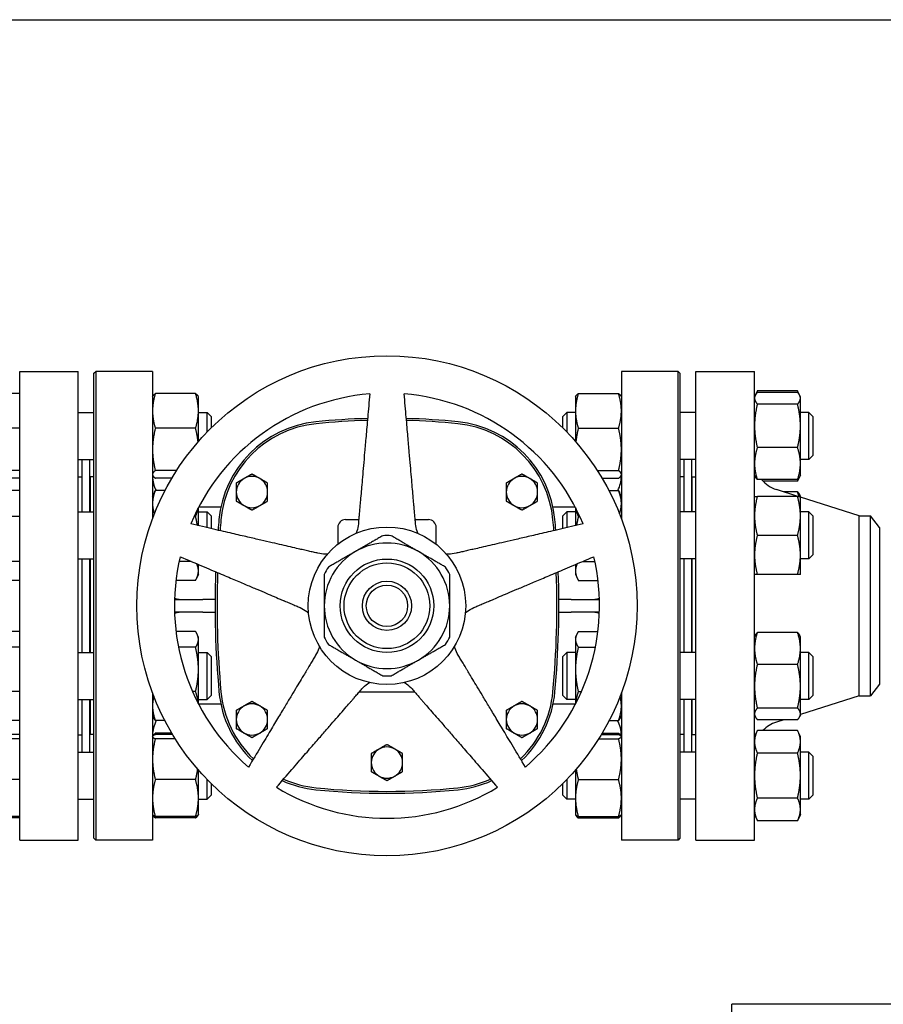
# Model space of a CAD drawing. Header units: inches. Extents: x 24 to 1128, y -69 to 748.
# Tile 463 of 656: x 569 to 582, y 360 to 376. Entities that reach past the tile are written whole.
import ezdxf

# ---------------------------------------------------------------- set-up
doc = ezdxf.new("R2010")
doc.units = ezdxf.units.IN
doc.header["$LTSCALE"] = 32
doc.header["$MEASUREMENT"] = 0
doc.layers.add('Visible (ANSI)', color=7, linetype='Continuous', lineweight=30)

msp = doc.modelspace()

# ---------------------------------------------------------------- linework, layer by layer
at = {"layer": 'Visible (ANSI)'}
for p, q in [((557.53063, 375.85867), (601.06363, 375.85867)), ((568.65563, 362.73367), (568.65563, 370.23367)), ((568.65563, 370.23367), (569.59313, 370.23367)), ((569.59313, 362.73367), (569.59313, 370.23367)), ((569.84313, 370.20242), (569.87438, 370.23367)), ((569.84313, 362.76492), (569.84313, 370.20242)), ((569.87438, 370.23367), (569.87438, 362.73367)), ((570.78063, 370.23367), (569.87438, 370.23367)), ((570.78063, 370.23367), (570.78063, 367.87561)), ((578.28063, 370.23367), (578.28063, 367.87561)), ((579.18688, 370.23367), (578.28063, 370.23367)), ((579.18688, 362.73367), (579.18688, 370.23367)), ((579.21813, 370.20242), (579.18688, 370.23367)), ((579.21813, 370.20242), (579.21813, 362.76492)), ((579.47063, 362.73367), (579.47063, 370.23367)), ((579.47063, 370.23367), (580.41063, 370.23367)), ((580.41063, 362.73367), (580.41063, 370.23367)), ((568.65563, 369.87732), (568.09222, 369.87732)), ((570.78063, 369.82488), (570.78498, 369.83419)), ((571.46955, 369.87732), (570.82572, 369.87732)), ((571.51463, 369.82488), (571.51029, 369.83419)), ((571.51463, 369.60022), (571.51463, 369.82488)), ((577.54663, 369.82488), (577.55098, 369.83419)), ((577.54663, 369.82488), (577.54663, 369.60022)), ((577.59172, 369.87732), (578.23555, 369.87732)), ((578.28063, 369.82488), (578.27629, 369.83419)), ((580.41063, 369.82488), (580.42091, 369.84692)), ((580.42091, 369.84692), (580.45572, 369.92156)), ((581.09955, 369.92156), (580.45572, 369.92156)), ((581.09955, 369.89697), (580.45572, 369.89697)), ((581.13435, 369.84692), (581.09955, 369.92156)), ((581.14463, 369.82488), (581.13435, 369.84692)), ((581.14463, 369.80358), (581.14463, 369.82488)), ((581.09955, 369.71019), (580.45572, 369.71019)), ((581.14463, 369.36164), (581.14463, 369.80358)), ((569.59313, 369.57488), (569.84313, 369.57488)), ((571.51463, 369.11117), (571.51463, 369.60022)), ((571.51463, 369.57488), (571.65563, 369.57488)), ((571.65563, 369.26474), (571.65563, 369.57488)), ((571.71813, 369.51238), (571.65563, 369.57488)), ((571.71813, 369.51238), (571.71813, 369.32793)), ((577.34313, 369.51238), (577.40563, 369.57488)), ((577.34313, 369.32793), (577.34313, 369.51238)), ((577.40563, 369.57488), (577.40563, 369.26474)), ((577.54663, 369.57488), (577.40563, 369.57488)), ((577.54663, 369.60022), (577.54663, 369.11117)), ((579.47063, 369.57488), (579.21813, 369.57488)), ((581.28063, 369.57488), (581.14463, 369.57488)), ((581.28063, 368.82488), (581.28063, 369.57488)), ((581.34313, 369.51238), (581.28063, 369.57488)), ((581.34313, 369.51238), (581.34313, 368.88738)), ((581.14463, 368.75793), (581.14463, 369.36164)), ((568.65563, 369.32312), (568.09222, 369.32312)), ((571.46955, 369.32312), (570.82572, 369.32312)), ((577.59172, 369.32312), (578.23555, 369.32312)), ((581.09955, 369.01309), (580.45572, 369.01309)), ((581.34313, 368.88738), (581.28063, 368.82488)), ((569.59313, 368.82488), (569.84313, 368.82488)), ((569.65563, 367.98376), (569.65563, 368.82488)), ((569.77563, 367.98376), (569.77563, 368.82488)), ((579.47063, 368.82488), (579.21813, 368.82488)), ((579.28563, 367.98376), (579.28563, 368.82488)), ((579.40563, 367.98376), (579.40563, 368.82488)), ((581.28063, 368.82488), (581.14463, 368.82488)), ((581.14463, 368.57488), (581.14463, 368.75793)), ((568.65563, 368.64568), (568.09222, 368.64568)), ((570.78063, 368.57488), (570.78498, 368.56556)), ((571.16526, 368.64568), (570.82572, 368.64568)), ((577.896, 368.64568), (578.23555, 368.64568)), ((578.28063, 368.57488), (578.27629, 368.56556)), ((580.41063, 368.57488), (580.42091, 368.55283)), ((581.13435, 368.55283), (581.09955, 368.47819)), ((581.14463, 368.57488), (581.13435, 368.55283)), ((568.65563, 368.52243), (568.09222, 368.52243)), ((569.59313, 368.54617), (569.65563, 368.54617)), ((569.77563, 368.42367), (569.78063, 368.42367)), ((569.78063, 368.54367), (569.78063, 367.98376)), ((569.84313, 368.54367), (569.78063, 368.54367)), ((571.0892, 368.52243), (570.82572, 368.52243)), ((577.97206, 368.52243), (578.23555, 368.52243)), ((579.28063, 368.54367), (579.21813, 368.54367)), ((579.28063, 368.54367), (579.28063, 367.98376)), ((579.28063, 368.42367), (579.28563, 368.42367)), ((579.40563, 368.42367), (579.41063, 368.42367)), ((579.41063, 367.98376), (579.41063, 368.54367)), ((579.41063, 368.54367), (579.47063, 368.54367)), ((581.09955, 368.50278), (580.45572, 368.50278)), ((581.09955, 368.47819), (580.54551, 368.47819)), ((568.65563, 368.32751), (568.09222, 368.32751)), ((570.78063, 368.23376), (570.81033, 368.29744)), ((570.98095, 368.32751), (570.82572, 368.32751)), ((578.08031, 368.32751), (578.23555, 368.32751)), ((578.28063, 368.23376), (578.25094, 368.29744)), ((581.10494, 368.23376), (580.75966, 368.34312)), ((581.09955, 368.30586), (580.87732, 368.30586)), ((581.14463, 368.23376), (581.13435, 368.25581)), ((581.09955, 368.23376), (580.45572, 368.23376)), ((581.14463, 367.92126), (581.14463, 368.23376)), ((582.08397, 367.92367), (581.14463, 368.22119)), ((569.59313, 367.98376), (569.84313, 367.98376)), ((571.51463, 367.76485), (571.51463, 368.0533)), ((571.51463, 367.98376), (571.65563, 367.98376)), ((571.87354, 368.05847), (571.51733, 368.05847)), ((571.65563, 367.7323), (571.65563, 367.98376)), ((571.71813, 367.92126), (571.65563, 367.98376)), ((571.71813, 367.92126), (571.71813, 367.71787)), ((577.54394, 368.05847), (577.18773, 368.05847)), ((577.34313, 367.92126), (577.40563, 367.98376)), ((577.34313, 367.71787), (577.34313, 367.92126)), ((577.40563, 367.98376), (577.40563, 367.7323)), ((577.54663, 367.98376), (577.40563, 367.98376)), ((577.54663, 368.0533), (577.54663, 367.76485)), ((579.47063, 367.98376), (579.21813, 367.98376)), ((581.28063, 367.98376), (581.14463, 367.98376)), ((581.14463, 367.29626), (581.14463, 367.92126)), ((581.28063, 367.23376), (581.28063, 367.98376)), ((581.34313, 367.92126), (581.28063, 367.98376)), ((581.34313, 367.92126), (581.34313, 367.29626)), ((582.08397, 365.04367), (582.08397, 367.92367)), ((582.08397, 367.92367), (582.26676, 367.92367)), ((582.26676, 365.04367), (582.26676, 367.92367)), ((582.41063, 367.73617), (582.26676, 367.92367)), ((568.65563, 367.91185), (568.09222, 367.91185)), ((571.46955, 367.91185), (571.44513, 367.91185)), ((573.86823, 367.86162), (574.07911, 367.86162)), ((574.98215, 367.86162), (575.19303, 367.86162)), ((577.59172, 367.91185), (577.61613, 367.91185)), ((573.74323, 367.73662), (573.74323, 367.46713)), ((575.31803, 367.46713), (575.31803, 367.73662)), ((581.09955, 367.60876), (580.45572, 367.60876)), ((582.41063, 367.73617), (582.41063, 365.23117)), ((581.14463, 366.98376), (581.14463, 367.29626)), ((581.34313, 367.29626), (581.28063, 367.23376)), ((568.65563, 367.1931), (568.09222, 367.1931)), ((569.59313, 367.23376), (569.84313, 367.23376)), ((569.65563, 365.73358), (569.65563, 367.23376)), ((569.77563, 365.73358), (569.77563, 367.23376)), ((569.78063, 367.23376), (569.78063, 365.73358)), ((571.40079, 367.1931), (571.20547, 367.1931)), ((571.51463, 367.04155), (571.51463, 367.14477)), ((577.54663, 367.14477), (577.54663, 367.04155)), ((577.66047, 367.1931), (577.8558, 367.1931)), ((579.47063, 367.23376), (579.21813, 367.23376)), ((579.28063, 367.23376), (579.28063, 365.73358)), ((579.28563, 365.73358), (579.28563, 367.23376)), ((579.40563, 365.73358), (579.40563, 367.23376)), ((579.41063, 365.73358), (579.41063, 367.23376)), ((581.28063, 367.23376), (581.14463, 367.23376)), ((571.51463, 366.98376), (571.48494, 366.92008)), ((571.51463, 366.98376), (571.51463, 367.04155)), ((577.54663, 367.04155), (577.54663, 366.98376)), ((577.54663, 366.98376), (577.57633, 366.92008)), ((581.09955, 366.98376), (580.45572, 366.98376)), ((568.65563, 366.89), (568.09222, 366.89)), ((571.46955, 366.89), (571.155, 366.89)), ((577.59172, 366.89), (577.90627, 366.89)), ((571.1321, 366.58367), (571.58563, 366.58367)), ((571.78097, 366.58367), (571.58563, 366.58367)), ((577.47563, 366.58367), (577.2803, 366.58367)), ((577.47563, 366.58367), (577.92916, 366.58367)), ((571.58563, 366.38367), (571.1321, 366.38367)), ((571.58563, 366.38367), (571.78097, 366.38367)), ((577.2803, 366.38367), (577.47563, 366.38367)), ((577.92916, 366.38367), (577.47563, 366.38367)), ((568.65563, 366.06967), (568.09222, 366.06967)), ((571.46955, 366.06967), (571.15593, 366.06967)), ((577.59172, 366.06967), (577.90533, 366.06967)), ((581.09955, 366.05568), (580.45572, 366.05568)), ((571.51463, 365.98358), (571.4956, 366.0244)), ((571.51463, 365.94526), (571.51463, 365.98358)), ((571.51463, 365.46532), (571.51463, 365.94526)), ((577.54663, 365.98358), (577.56567, 366.0244)), ((577.54663, 365.98358), (577.54663, 365.94526)), ((577.54663, 365.94526), (577.54663, 365.46532)), ((580.41063, 365.98358), (580.42091, 366.00563)), ((581.14463, 365.98358), (581.13435, 366.00563)), ((581.14463, 365.80052), (581.14463, 365.98358)), ((568.65563, 365.82086), (568.09222, 365.82086)), ((569.59313, 365.73358), (569.84313, 365.73358)), ((571.46955, 365.82086), (571.19586, 365.82086)), ((571.51463, 365.73358), (571.65563, 365.73358)), ((571.65563, 364.98358), (571.65563, 365.73358)), ((571.71813, 365.67108), (571.65563, 365.73358)), ((577.34313, 365.67108), (577.40563, 365.73358)), ((577.40563, 365.73358), (577.40563, 364.98358)), ((577.54663, 365.73358), (577.40563, 365.73358)), ((577.59172, 365.82086), (577.8654, 365.82086)), ((579.47063, 365.73358), (579.21813, 365.73358)), ((581.14463, 365.19682), (581.14463, 365.80052)), ((581.28063, 365.73358), (581.14463, 365.73358)), ((581.28063, 364.98358), (581.28063, 365.73358)), ((581.34313, 365.67108), (581.28063, 365.73358)), ((571.71813, 365.67108), (571.71813, 365.04608)), ((577.34313, 365.04608), (577.34313, 365.67108)), ((581.34313, 365.67108), (581.34313, 365.04608)), ((571.51463, 364.91404), (571.51463, 365.46532)), ((577.54663, 365.46532), (577.54663, 364.91404)), ((581.09955, 365.54537), (580.45572, 365.54537)), ((568.65563, 365.10977), (568.09222, 365.10977)), ((570.78063, 365.09173), (570.78063, 362.73367)), ((571.46955, 365.10977), (571.42058, 365.10977)), ((574.08792, 365.10572), (574.97335, 365.10572)), ((577.59172, 365.10977), (577.64068, 365.10977)), ((578.28063, 365.09173), (578.28063, 362.73367)), ((581.14463, 364.75488), (581.14463, 365.19682)), ((582.41063, 365.23117), (582.26676, 365.04367)), ((569.59313, 364.98358), (569.84313, 364.98358)), ((569.65563, 364.14246), (569.65563, 364.98358)), ((569.77563, 364.14246), (569.77563, 364.98358)), ((569.78063, 364.98358), (569.78063, 364.42367)), ((571.51463, 364.98358), (571.65563, 364.98358)), ((571.71813, 365.04608), (571.65563, 364.98358)), ((577.34313, 365.04608), (577.40563, 364.98358)), ((577.54663, 364.98358), (577.40563, 364.98358)), ((579.47063, 364.98358), (579.21813, 364.98358)), ((579.28063, 364.98358), (579.28063, 364.42367)), ((579.28563, 364.14246), (579.28563, 364.98358)), ((579.40563, 364.14246), (579.40563, 364.98358)), ((579.41063, 364.42367), (579.41063, 364.98358)), ((582.08397, 365.04367), (581.14463, 364.74615)), ((581.28063, 364.98358), (581.14463, 364.98358)), ((581.34313, 365.04608), (581.28063, 364.98358)), ((582.08397, 365.04367), (582.26676, 365.04367)), ((571.87354, 364.90887), (571.51733, 364.90887)), ((577.54394, 364.90887), (577.18773, 364.90887)), ((581.09955, 364.84827), (580.45572, 364.84827)), ((568.65563, 364.64749), (568.09222, 364.64749)), ((570.78063, 364.73358), (570.79967, 364.69276)), ((570.97698, 364.64749), (570.82572, 364.64749)), ((578.08429, 364.64749), (578.23555, 364.64749)), ((578.28063, 364.73358), (578.2616, 364.69276)), ((580.41063, 364.73358), (580.42091, 364.71153)), ((581.09955, 364.66148), (580.45572, 364.66148)), ((580.87732, 364.66148), (580.75966, 364.62422)), ((581.14463, 364.73358), (581.13435, 364.71153)), ((581.14463, 364.73358), (581.14463, 364.75488)), ((569.77563, 364.54367), (569.78063, 364.54367)), ((579.28063, 364.54367), (579.28563, 364.54367)), ((579.40563, 364.54367), (579.41063, 364.54367)), ((580.41063, 364.39246), (580.45572, 364.48915)), ((581.09955, 364.48915), (580.45572, 364.48915)), ((581.14463, 364.39246), (581.09955, 364.48915)), ((568.65563, 364.42242), (568.09222, 364.42242)), ((568.65563, 364.35743), (568.09222, 364.35743)), ((569.59313, 364.42117), (569.65563, 364.42117)), ((569.84313, 364.42367), (569.78063, 364.42367)), ((570.78063, 364.39246), (570.78182, 364.39501)), ((570.78182, 364.39501), (570.78498, 364.40178)), ((571.0892, 364.44491), (570.82572, 364.44491)), ((571.10262, 364.42242), (570.82572, 364.42242)), ((571.14255, 364.35743), (570.82572, 364.35743)), ((577.91871, 364.35743), (578.23555, 364.35743)), ((577.95864, 364.42242), (578.23555, 364.42242)), ((577.97206, 364.44491), (578.23555, 364.44491)), ((578.27944, 364.39501), (578.27629, 364.40178)), ((578.28063, 364.39246), (578.27944, 364.39501)), ((579.28063, 364.42367), (579.21813, 364.42367)), ((579.41063, 364.42367), (579.47063, 364.42367)), ((581.14463, 364.30873), (581.14463, 364.39246)), ((581.14463, 363.76746), (581.14463, 364.30873)), ((569.59313, 364.14246), (569.84313, 364.14246)), ((579.47063, 364.14246), (579.21813, 364.14246)), ((581.28063, 364.14246), (581.14463, 364.14246)), ((581.28063, 363.39246), (581.28063, 364.14246)), ((581.34313, 364.07996), (581.28063, 364.14246)), ((581.09955, 364.12831), (580.45572, 364.12831)), ((581.34313, 364.07996), (581.34313, 363.45496)), ((571.51463, 363.40749), (571.51463, 363.85617)), ((577.54663, 363.85617), (577.54663, 363.40749)), ((568.65563, 363.70247), (568.09222, 363.70247)), ((571.46955, 363.70247), (570.82572, 363.70247)), ((571.65563, 363.39246), (571.65563, 363.7026)), ((577.40563, 363.7026), (577.40563, 363.39246)), ((577.59172, 363.70247), (578.23555, 363.70247)), ((581.14463, 363.2262), (581.14463, 363.76746)), ((571.71813, 363.6394), (571.71813, 363.45496)), ((577.34313, 363.45496), (577.34313, 363.6394)), ((569.59313, 363.39246), (569.84313, 363.39246)), ((571.51463, 363.14246), (571.51463, 363.40749)), ((571.51463, 363.39246), (571.65563, 363.39246)), ((571.71813, 363.45496), (571.65563, 363.39246)), ((577.34313, 363.45496), (577.40563, 363.39246)), ((577.54663, 363.39246), (577.40563, 363.39246)), ((577.54663, 363.40749), (577.54663, 363.14246)), ((579.47063, 363.39246), (579.21813, 363.39246)), ((581.09955, 363.40662), (580.45572, 363.40662)), ((581.28063, 363.39246), (581.14463, 363.39246)), ((581.34313, 363.45496), (581.28063, 363.39246)), ((581.14463, 363.14246), (581.14463, 363.2262)), ((568.65563, 363.11251), (568.09222, 363.11251)), ((568.65563, 363.09002), (568.09222, 363.09002)), ((570.78063, 363.14246), (570.78182, 363.13991)), ((570.78182, 363.13991), (570.78498, 363.13315)), ((571.46955, 363.11251), (570.82572, 363.11251)), ((571.46955, 363.09002), (570.82572, 363.09002)), ((571.51344, 363.13991), (571.51029, 363.13315)), ((571.51463, 363.14246), (571.51344, 363.13991)), ((577.54663, 363.14246), (577.54782, 363.13991)), ((577.54782, 363.13991), (577.55098, 363.13315)), ((577.59172, 363.11251), (578.23555, 363.11251)), ((577.59172, 363.09002), (578.23555, 363.09002)), ((578.27944, 363.13991), (578.27629, 363.13315)), ((578.28063, 363.14246), (578.27944, 363.13991)), ((580.41063, 363.14246), (580.45572, 363.04578)), ((581.09955, 363.04578), (580.45572, 363.04578)), ((581.14463, 363.14246), (581.09955, 363.04578)), ((568.65563, 362.73367), (569.59313, 362.73367)), ((569.84313, 362.76492), (569.87438, 362.73367)), ((570.78063, 362.73367), (569.87438, 362.73367)), ((579.18688, 362.73367), (578.28063, 362.73367)), ((579.21813, 362.76492), (579.18688, 362.73367)), ((579.47063, 362.73367), (580.41063, 362.73367)), ((601.06363, 360.10867), (580.04713, 360.10867)), ((580.04713, 359.73367), (580.04713, 360.10867))]:
    msp.add_line(p, q, dxfattribs=at)
for radius in [4, 1.25984, 0.74803, 0.68553, 0.3937, 0.3312]:
    msp.add_circle((574.53063, 366.48367), radius, dxfattribs=at)
for centre, radius, start, end in [((574.53063, 366.48367), 3.4, 94.64927, 157.35073), ((574.53063, 366.48367), 3.4, 22.64927, 85.35073), ((573.56885, 367.70251), 1.73228, 95.817836, 174.744707), ((573.56885, 367.70251), 1.70103, 95.817836, 174.744707), ((574.53063, 358.2632), 11.22047, 91.583081, 95.817836), ((574.53063, 358.2632), 11.18922, 91.601548, 95.817836), ((574.53063, 358.2632), 11.22047, 84.182163, 88.416919), ((574.53063, 358.2632), 11.18922, 84.182163, 88.398452), ((575.49241, 367.70251), 1.70103, 5.255296, 84.182161), ((575.49241, 367.70251), 1.73228, 5.255296, 84.182161), ((571.28063, 368.55847), 0.5, 180, 207.510877), ((572.37118, 368.30257), 0.25, 60, 120), ((576.69008, 368.30257), 0.25, 60, 120), ((577.78063, 368.55847), 0.5, 332.489123, 0), ((572.37118, 368.30257), 0.25, 120, 180), ((572.37118, 368.30257), 0.25, 0, 60), ((576.69008, 368.30257), 0.25, 120, 180), ((576.69008, 368.30257), 0.25, 0, 60), ((580.91063, 368.81978), 0.5, 219.346629, 252.425284), ((572.37118, 368.30257), 0.25, 180, 240), ((572.37118, 368.30257), 0.25, 300, 0), ((576.69008, 368.30257), 0.25, 180, 240), ((576.69008, 368.30257), 0.25, 300, 0), ((572.37118, 368.30257), 0.25, 240, 300), ((576.69008, 368.30257), 0.25, 240, 300), ((586.82, 366.48367), 15.03937, 174.744704, 175.39081), ((586.82, 366.48367), 15.00812, 174.744704, 175.408408), ((573.86823, 367.73662), 0.125, 90, 180), ((575.19303, 367.73662), 0.125, 0, 90), ((562.24126, 366.48367), 15.00812, 4.591592, 5.255296), ((562.24126, 366.48367), 15.03937, 4.60919, 5.255296), ((574.53063, 366.48367), 1.12205, 86.525352, 93.474648), ((574.53063, 366.48367), 1.00394, 60, 120), ((574.53063, 366.48367), 1.00394, 120, 180), ((574.53063, 366.48367), 1.00394, 0, 60), ((574.53063, 366.48367), 3.4, 166.64927, 229.35073), ((574.53063, 366.48367), 3.4, 310.64927, 13.35073), ((586.82, 366.48367), 15.03937, 177.927003, 185.255296), ((586.82, 366.48367), 15.00812, 177.972631, 185.255296), ((574.53063, 366.48367), 1.12205, 146.525352, 153.474648), ((574.53063, 366.48367), 1.12205, 26.525352, 33.474648), ((562.24126, 366.48367), 15.00812, 354.744704, 2.027369), ((562.24126, 366.48367), 15.03937, 354.744704, 2.072997), ((574.53063, 366.48367), 1.00394, 180, 240), ((574.53063, 366.48367), 1.00394, 300, 0), ((574.53063, 366.48367), 1.12205, 206.525352, 213.474648), ((574.53063, 366.48367), 1.12205, 326.525352, 333.474648), ((574.53063, 366.48367), 1.00394, 240, 300), ((574.53063, 366.48367), 1.12205, 266.525352, 273.474648), ((573.56885, 365.26482), 1.73228, 185.255296, 226.557354), ((573.56885, 365.26482), 1.70103, 185.255296, 226.325001), ((575.49241, 365.26482), 1.70103, 313.674999, 354.744707), ((575.49241, 365.26482), 1.73228, 313.442646, 354.744707), ((572.37118, 364.66477), 0.25, 120, 180), ((572.37118, 364.66477), 0.25, 60, 120), ((572.37118, 364.66477), 0.25, 0, 60), ((576.69008, 364.66477), 0.25, 120, 180), ((576.69008, 364.66477), 0.25, 60, 120), ((576.69008, 364.66477), 0.25, 0, 60), ((571.28063, 364.40887), 0.5, 151.493644, 180), ((572.37118, 364.66477), 0.25, 180, 240), ((572.37118, 364.66477), 0.25, 300, 0), ((576.69008, 364.66477), 0.25, 180, 240), ((576.69008, 364.66477), 0.25, 300, 0), ((577.78063, 364.40887), 0.5, 0, 28.506356), ((580.91063, 364.14756), 0.5, 107.574716, 136.906395), ((572.37118, 364.66477), 0.25, 240, 300), ((576.69008, 364.66477), 0.25, 240, 300), ((574.53063, 363.9758), 0.25, 120, 180), ((574.53063, 363.9758), 0.25, 60, 120), ((574.53063, 363.9758), 0.25, 0, 60), ((574.53063, 363.9758), 0.25, 180, 240), ((574.53063, 363.9758), 0.25, 300, 0), ((573.56885, 365.26482), 1.73228, 245.642572, 264.182165), ((573.56885, 365.26482), 1.70103, 245.957475, 264.182165), ((574.53063, 363.9758), 0.25, 240, 300), ((575.49241, 365.26482), 1.70103, 275.817836, 294.042525), ((575.49241, 365.26482), 1.73228, 275.817836, 294.357428), ((574.53063, 366.48367), 3.4, 238.64927, 301.35073), ((574.53063, 374.70414), 11.22047, 264.182164, 275.817836), ((574.53063, 374.70414), 11.18922, 264.182164, 275.817836)]:
    msp.add_arc(centre, radius, start, end, dxfattribs=at)
for points, weights in [([(570.82572, 369.87732), (570.78063, 369.72882), (570.78063, 369.60022)], [1, 1.0379548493, 1]), ([(570.78498, 369.83419), (570.79438, 369.85437), (570.82572, 369.87732)], [1.01632212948, 1.02607606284, 1]), ([(571.46955, 369.87732), (571.50088, 369.85437), (571.51029, 369.83419)], [1, 1.02607606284, 1.01632212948]), ([(571.51463, 369.60022), (571.51463, 369.72882), (571.46955, 369.87732)], [1, 1.0379548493, 1]), ([(574.25504, 369.87248), (574.12604, 368.39801), (574.07333, 367.79552)], [1.0049190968, 1.58894872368, 2.03628035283]), ([(574.98793, 367.79552), (574.93522, 368.39801), (574.80622, 369.87248)], [2.03628035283, 1.58894872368, 1.0049190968]), ([(577.59172, 369.87732), (577.54663, 369.72882), (577.54663, 369.60022)], [1, 1.0379548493, 1]), ([(577.55098, 369.83419), (577.56038, 369.85437), (577.59172, 369.87732)], [1.01632212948, 1.02607606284, 1]), ([(578.28063, 369.60022), (578.28063, 369.72882), (578.23555, 369.87732)], [1, 1.0379548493, 1]), ([(578.23555, 369.87732), (578.26688, 369.85437), (578.27629, 369.83419)], [1, 1.02607606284, 1.01632212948]), ([(580.45572, 369.89697), (580.41063, 369.84692), (580.41063, 369.80358)], [1, 1.0379548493, 1]), ([(580.45572, 369.92156), (580.44345, 369.89525), (580.43465, 369.87058)], [1, 1.01005189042, 1.01477953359]), ([(581.12062, 369.87058), (581.11182, 369.89525), (581.09955, 369.92156)], [1.01477953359, 1.01005189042, 1]), ([(581.14463, 369.80358), (581.14463, 369.84692), (581.09955, 369.89697)], [1, 1.0379548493, 1]), ([(580.41063, 369.80358), (580.41063, 369.76023), (580.45572, 369.71019)], [1, 1.0379548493, 1]), ([(580.45572, 369.71019), (580.41063, 369.5234), (580.41063, 369.36164)], [1, 1.0379548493, 1]), ([(581.09955, 369.71019), (581.14463, 369.76023), (581.14463, 369.80358)], [1, 1.0379548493, 1]), ([(581.14463, 369.36164), (581.14463, 369.5234), (581.09955, 369.71019)], [1, 1.0379548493, 1]), ([(570.78063, 369.60022), (570.78063, 369.47162), (570.82572, 369.32312)], [1, 1.0379548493, 1]), ([(571.46955, 369.32312), (571.51463, 369.47162), (571.51463, 369.60022)], [1, 1.0379548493, 1]), ([(577.54663, 369.60022), (577.54663, 369.47162), (577.59172, 369.32312)], [1, 1.0379548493, 1]), ([(578.23555, 369.32312), (578.28063, 369.47162), (578.28063, 369.60022)], [1, 1.0379548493, 1]), ([(580.41063, 369.36164), (580.41063, 369.19988), (580.45572, 369.01309)], [1, 1.0379548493, 1]), ([(581.09955, 369.01309), (581.14463, 369.19988), (581.14463, 369.36164)], [1, 1.0379548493, 1]), ([(570.82572, 369.32312), (570.78063, 369.1416), (570.78063, 368.9844)], [1, 1.0379548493, 1]), ([(571.50861, 369.10424), (571.4984, 369.20694), (571.46955, 369.32312)], [1.01766599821, 1.02396616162, 1]), ([(577.59172, 369.32312), (577.56286, 369.20694), (577.55265, 369.10424)], [1, 1.02396616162, 1.01766599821]), ([(578.28063, 368.9844), (578.28063, 369.1416), (578.23555, 369.32312)], [1, 1.0379548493, 1]), ([(570.78063, 368.9844), (570.78063, 368.8272), (570.82572, 368.64568)], [1, 1.0379548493, 1]), ([(578.23555, 368.64568), (578.28063, 368.8272), (578.28063, 368.9844)], [1, 1.0379548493, 1]), ([(580.45572, 369.01309), (580.41063, 368.87635), (580.41063, 368.75793)], [1, 1.0379548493, 1]), ([(581.14463, 368.75793), (581.14463, 368.87635), (581.09955, 369.01309)], [1, 1.0379548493, 1]), ([(580.41063, 368.75793), (580.41063, 368.63952), (580.45572, 368.50278)], [1, 1.0379548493, 1]), ([(581.09955, 368.50278), (581.14463, 368.63952), (581.14463, 368.75793)], [1, 1.0379548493, 1]), ([(570.82572, 368.64568), (570.78063, 368.61266), (570.78063, 368.58406)], [1, 1.0379548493, 1]), ([(570.78063, 368.58406), (570.78063, 368.55546), (570.82572, 368.52243)], [1, 1.0379548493, 1]), ([(572.37118, 368.59124), (572.3042, 368.55257), (572.24618, 368.51907)], [1.01001874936, 1.04314139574, 1]), ([(572.49618, 368.51907), (572.43817, 368.55257), (572.37118, 368.59124)], [1, 1.04314139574, 1.01001874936]), ([(576.69008, 368.59124), (576.62309, 368.55257), (576.56508, 368.51907)], [1.01001874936, 1.04314139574, 1]), ([(576.81508, 368.51907), (576.75707, 368.55257), (576.69008, 368.59124)], [1, 1.04314139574, 1.01001874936]), ([(578.28063, 368.58406), (578.28063, 368.61266), (578.23555, 368.64568)], [1, 1.0379548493, 1]), ([(578.23555, 368.52243), (578.28063, 368.55546), (578.28063, 368.58406)], [1, 1.0379548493, 1]), ([(580.45572, 368.50278), (580.43195, 368.52917), (580.42091, 368.55283)], [1, 1.01965956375, 1.01895290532]), ([(581.13435, 368.55283), (581.12332, 368.52917), (581.09955, 368.50278)], [1.01895290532, 1.01965956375, 1]), ([(572.24618, 368.51907), (572.18817, 368.48558), (572.12118, 368.4469)], [1, 1.04314139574, 1.01001874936]), ([(572.12118, 368.4469), (572.12118, 368.36955), (572.12118, 368.30257)], [1.01001874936, 1.04314139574, 1]), ([(572.62118, 368.4469), (572.5542, 368.48558), (572.49618, 368.51907)], [1.01001874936, 1.04314139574, 1]), ([(572.62118, 368.30257), (572.62118, 368.36955), (572.62118, 368.4469)], [1, 1.04314139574, 1.01001874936]), ([(576.56508, 368.51907), (576.50707, 368.48558), (576.44008, 368.4469)], [1, 1.04314139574, 1.01001874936]), ([(576.44008, 368.4469), (576.44008, 368.36955), (576.44008, 368.30257)], [1.01001874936, 1.04314139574, 1]), ([(576.94008, 368.4469), (576.87309, 368.48558), (576.81508, 368.51907)], [1.01001874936, 1.04314139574, 1]), ([(576.94008, 368.30257), (576.94008, 368.36955), (576.94008, 368.4469)], [1, 1.04314139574, 1.01001874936]), ([(581.09955, 368.47819), (581.11182, 368.5045), (581.12062, 368.52917)], [1, 1.01005189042, 1.01477953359]), ([(570.82572, 368.32751), (570.78063, 368.21614), (570.78063, 368.11968)], [1, 1.0379548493, 1]), ([(570.81033, 368.29744), (570.81718, 368.31212), (570.82572, 368.32751)], [1.01139008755, 1.00697791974, 1]), ([(572.12118, 368.30257), (572.12118, 368.23558), (572.12118, 368.15823)], [1, 1.04314139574, 1.01001874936]), ([(572.62118, 368.15823), (572.62118, 368.23558), (572.62118, 368.30257)], [1.01001874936, 1.04314139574, 1]), ([(576.44008, 368.30257), (576.44008, 368.23558), (576.44008, 368.15823)], [1, 1.04314139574, 1.01001874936]), ([(576.94008, 368.15823), (576.94008, 368.23558), (576.94008, 368.30257)], [1.01001874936, 1.04314139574, 1]), ([(578.28063, 368.11968), (578.28063, 368.21614), (578.23555, 368.32751)], [1, 1.0379548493, 1]), ([(578.23555, 368.32751), (578.24409, 368.31212), (578.25094, 368.29744)], [1, 1.00697791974, 1.01139008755]), ([(581.09955, 368.30586), (581.12332, 368.27947), (581.13435, 368.25581)], [1, 1.01965956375, 1.01895290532]), ([(581.12062, 368.23376), (581.11182, 368.26864), (581.09955, 368.30586)], [1.01477953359, 1.01005189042, 1]), ([(570.78063, 368.11968), (570.78063, 368.04044), (570.81032, 367.95312)], [1, 1.0309736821, 1.01139419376]), ([(572.12118, 368.15823), (572.18817, 368.11955), (572.24618, 368.08606)], [1.01001874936, 1.04314139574, 1]), ([(572.24618, 368.08606), (572.3042, 368.05257), (572.37118, 368.01389)], [1, 1.04314139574, 1.01001874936]), ([(572.37118, 368.01389), (572.43817, 368.05257), (572.49618, 368.08606)], [1.01001874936, 1.04314139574, 1]), ([(572.49618, 368.08606), (572.5542, 368.11955), (572.62118, 368.15823)], [1, 1.04314139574, 1.01001874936]), ([(576.44008, 368.15823), (576.50707, 368.11955), (576.56508, 368.08606)], [1.01001874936, 1.04314139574, 1]), ([(576.56508, 368.08606), (576.62309, 368.05257), (576.69008, 368.01389)], [1, 1.04314139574, 1.01001874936]), ([(576.69008, 368.01389), (576.75707, 368.05257), (576.81508, 368.08606)], [1.01001874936, 1.04314139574, 1]), ([(576.81508, 368.08606), (576.87309, 368.11955), (576.94008, 368.15823)], [1, 1.04314139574, 1.01001874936]), ([(578.25095, 367.95312), (578.28063, 368.04044), (578.28063, 368.11968)], [1.01139419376, 1.0309736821, 1]), ([(580.41063, 368.23376), (580.41063, 368.23376), (580.45572, 368.23376)], [1, 1.0379548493, 1]), ([(580.45572, 368.23376), (580.41063, 368.06629), (580.41063, 367.92126)], [1, 1.0379548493, 1]), ([(581.14463, 367.92126), (581.14463, 368.06629), (581.09955, 368.23376)], [1, 1.0379548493, 1]), ([(581.09955, 368.23376), (581.14463, 368.23376), (581.14463, 368.23376)], [1, 1.0379548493, 1]), ([(571.46955, 367.91185), (571.49693, 367.97949), (571.50749, 368.0395)], [1, 1.02271105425, 1.01824286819]), ([(577.55378, 368.0395), (577.56434, 367.97949), (577.59172, 367.91185)], [1.01824286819, 1.02271105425, 1]), ([(580.41063, 367.92126), (580.41063, 367.77623), (580.45572, 367.60876)], [1, 1.0379548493, 1]), ([(581.09955, 367.60876), (581.14463, 367.77623), (581.14463, 367.92126)], [1, 1.0379548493, 1]), ([(573.4243, 367.32397), (572.83501, 367.46002), (571.39284, 367.79297)], [2.0263127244, 1.58117079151, 1]), ([(571.49753, 367.7688), (571.48702, 367.83722), (571.46955, 367.91185)], [1.01786033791, 1.01437314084, 1]), ([(577.66842, 367.79297), (576.22625, 367.46002), (575.63697, 367.32397)], [1, 1.58117079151, 2.0263127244]), ([(577.59172, 367.91185), (577.57425, 367.83722), (577.56373, 367.7688)], [1, 1.01437314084, 1.01786033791]), ([(580.45572, 367.60876), (580.41063, 367.44129), (580.41063, 367.29626)], [1, 1.0379548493, 1]), ([(581.14463, 367.29626), (581.14463, 367.44129), (581.09955, 367.60876)], [1, 1.0379548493, 1]), ([(574.46263, 367.60365), (574.23359, 367.47142), (574.02866, 367.3531)], [1.0171026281, 1.03775343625, 1]), ([(575.0326, 367.3531), (574.82767, 367.47142), (574.59864, 367.60365)], [1, 1.03775343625, 1.0171026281]), ([(574.02866, 367.3531), (573.82374, 367.23479), (573.5947, 367.10255)], [1, 1.03775343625, 1.0171026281]), ([(575.46657, 367.10255), (575.23753, 367.23479), (575.0326, 367.3531)], [1.0171026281, 1.03775343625, 1]), ([(580.41063, 367.29626), (580.41063, 367.15123), (580.45572, 366.98376)], [1, 1.0379548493, 1]), ([(581.09955, 366.98376), (581.14463, 367.15123), (581.14463, 367.29626)], [1, 1.0379548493, 1]), ([(571.22252, 367.26877), (572.58496, 366.69045), (573.14167, 366.45414)], [1, 1.58117079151, 2.0263127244]), ([(571.51463, 367.04155), (571.51463, 367.0963), (571.48812, 367.15603)], [1, 1.02929823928, 1.01336448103]), ([(575.9196, 366.45414), (576.4763, 366.69045), (577.83875, 367.26877)], [2.0263127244, 1.58117079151, 1]), ([(577.57314, 367.15603), (577.54663, 367.0963), (577.54663, 367.04155)], [1.01336448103, 1.02929823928, 1]), ([(571.46955, 366.89), (571.51463, 366.97122), (571.51463, 367.04155)], [1, 1.0379548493, 1]), ([(573.5267, 366.98477), (573.5267, 366.7203), (573.5267, 366.48367)], [1.0171026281, 1.03775343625, 1]), ([(575.53457, 366.48367), (575.53457, 366.7203), (575.53457, 366.98477)], [1, 1.03775343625, 1.0171026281]), ([(577.54663, 367.04155), (577.54663, 366.97122), (577.59172, 366.89)], [1, 1.0379548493, 1]), ([(580.45572, 366.98376), (580.41063, 366.98376), (580.41063, 366.98376)], [1, 1.0379548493, 1]), ([(581.14463, 366.98376), (581.14463, 366.98376), (581.09955, 366.98376)], [1, 1.0379548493, 1]), ([(573.5267, 366.48367), (573.5267, 366.24704), (573.5267, 365.98257)], [1, 1.03775343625, 1.0171026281]), ([(575.53457, 365.98257), (575.53457, 366.24704), (575.53457, 366.48367)], [1.0171026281, 1.03775343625, 1]), ([(571.51463, 365.94526), (571.51463, 366.003), (571.46955, 366.06967)], [1, 1.0379548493, 1]), ([(577.59172, 366.06967), (577.54663, 366.003), (577.54663, 365.94526)], [1, 1.0379548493, 1]), ([(580.45572, 366.05568), (580.41063, 365.91894), (580.41063, 365.80052)], [1, 1.0379548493, 1]), ([(580.42091, 366.00563), (580.43195, 366.02929), (580.45572, 366.05568)], [1.01895290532, 1.01965956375, 1]), ([(581.14463, 365.80052), (581.14463, 365.91894), (581.09955, 366.05568)], [1, 1.0379548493, 1]), ([(581.09955, 366.05568), (581.12332, 366.02929), (581.13435, 366.00563)], [1, 1.01965956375, 1.01895290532]), ([(571.46955, 365.82086), (571.51463, 365.88753), (571.51463, 365.94526)], [1, 1.0379548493, 1]), ([(577.54663, 365.94526), (577.54663, 365.88753), (577.59172, 365.82086)], [1, 1.0379548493, 1]), ([(571.51463, 365.46532), (571.51463, 365.63033), (571.46955, 365.82086)], [1, 1.0379548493, 1]), ([(573.5947, 365.86478), (573.82374, 365.73255), (574.02866, 365.61423)], [1.0171026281, 1.03775343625, 1]), ([(575.0326, 365.61423), (575.23753, 365.73255), (575.46657, 365.86478)], [1, 1.03775343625, 1.0171026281]), ([(577.59172, 365.82086), (577.54663, 365.63033), (577.54663, 365.46532)], [1, 1.0379548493, 1]), ([(580.41063, 365.80052), (580.41063, 365.6821), (580.45572, 365.54537)], [1, 1.0379548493, 1]), ([(581.09955, 365.54537), (581.14463, 365.6821), (581.14463, 365.80052)], [1, 1.0379548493, 1]), ([(573.38958, 365.69115), (573.07809, 365.17275), (572.31578, 363.90405)], [2.0263127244, 1.58117079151, 1]), ([(574.02866, 365.61423), (574.23359, 365.49592), (574.46263, 365.36368)], [1, 1.03775343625, 1.0171026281]), ([(574.59864, 365.36368), (574.82767, 365.49592), (575.0326, 365.61423)], [1.0171026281, 1.03775343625, 1]), ([(576.74548, 363.90405), (575.98317, 365.17275), (575.67169, 365.69115)], [1, 1.58117079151, 2.0263127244]), ([(571.46955, 365.10977), (571.51463, 365.30031), (571.51463, 365.46532)], [1, 1.0379548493, 1]), ([(577.54663, 365.46532), (577.54663, 365.30031), (577.59172, 365.10977)], [1, 1.0379548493, 1]), ([(580.45572, 365.54537), (580.41063, 365.35858), (580.41063, 365.19682)], [1, 1.0379548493, 1]), ([(581.14463, 365.19682), (581.14463, 365.35858), (581.09955, 365.54537)], [1, 1.0379548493, 1]), ([(571.51333, 364.91655), (571.50716, 365.00644), (571.46955, 365.10977)], [1.0107591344, 1.0314658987, 1]), ([(572.7617, 363.58007), (573.73273, 364.69712), (574.12951, 365.15356)], [1, 1.58117079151, 2.0263127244]), ([(574.93176, 365.15356), (575.32853, 364.69712), (576.29957, 363.58007)], [2.0263127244, 1.58117079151, 1]), ([(577.59172, 365.10977), (577.55411, 365.00644), (577.54794, 364.91655)], [1, 1.0314658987, 1.0107591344]), ([(580.41063, 365.19682), (580.41063, 365.03506), (580.45572, 364.84827)], [1, 1.0379548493, 1]), ([(581.09955, 364.84827), (581.14463, 365.03506), (581.14463, 365.19682)], [1, 1.0379548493, 1]), ([(570.80212, 365.03516), (570.78063, 364.95412), (570.78063, 364.87863)], [1.01606653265, 1.02640986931, 1]), ([(572.37118, 364.95345), (572.3042, 364.91477), (572.24618, 364.88128)], [1.01001874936, 1.04314139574, 1]), ([(572.49618, 364.88128), (572.43817, 364.91477), (572.37118, 364.95345)], [1, 1.04314139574, 1.01001874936]), ([(576.69008, 364.95345), (576.62309, 364.91477), (576.56508, 364.88128)], [1.01001874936, 1.04314139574, 1]), ([(576.81508, 364.88128), (576.75707, 364.91477), (576.69008, 364.95345)], [1, 1.04314139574, 1.01001874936]), ([(578.28063, 364.87863), (578.28063, 364.95412), (578.25915, 365.03516)], [1, 1.02640986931, 1.01606653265]), ([(570.78063, 364.87863), (570.78063, 364.77136), (570.82572, 364.64749)], [1, 1.0379548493, 1]), ([(572.24618, 364.88128), (572.18817, 364.84778), (572.12118, 364.80911)], [1, 1.04314139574, 1.01001874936]), ([(572.12118, 364.80911), (572.12118, 364.73176), (572.12118, 364.66477)], [1.01001874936, 1.04314139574, 1]), ([(572.62118, 364.80911), (572.5542, 364.84778), (572.49618, 364.88128)], [1.01001874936, 1.04314139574, 1]), ([(572.62118, 364.66477), (572.62118, 364.73176), (572.62118, 364.80911)], [1, 1.04314139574, 1.01001874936]), ([(576.56508, 364.88128), (576.50707, 364.84778), (576.44008, 364.80911)], [1, 1.04314139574, 1.01001874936]), ([(576.44008, 364.80911), (576.44008, 364.73176), (576.44008, 364.66477)], [1.01001874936, 1.04314139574, 1]), ([(576.94008, 364.80911), (576.87309, 364.84778), (576.81508, 364.88128)], [1.01001874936, 1.04314139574, 1]), ([(576.94008, 364.66477), (576.94008, 364.73176), (576.94008, 364.80911)], [1, 1.04314139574, 1.01001874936]), ([(578.23555, 364.64749), (578.28063, 364.77136), (578.28063, 364.87863)], [1, 1.0379548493, 1]), ([(580.45572, 364.84827), (580.41063, 364.79822), (580.41063, 364.75488)], [1, 1.0379548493, 1]), ([(581.14463, 364.75488), (581.14463, 364.79822), (581.09955, 364.84827)], [1, 1.0379548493, 1]), ([(570.82572, 364.64749), (570.8098, 364.67104), (570.79967, 364.69276)], [1, 1.01308300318, 1.01714660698]), ([(572.12118, 364.66477), (572.12118, 364.59778), (572.12118, 364.52043)], [1, 1.04314139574, 1.01001874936]), ([(572.62118, 364.52043), (572.62118, 364.59778), (572.62118, 364.66477)], [1.01001874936, 1.04314139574, 1]), ([(576.44008, 364.66477), (576.44008, 364.59778), (576.44008, 364.52043)], [1, 1.04314139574, 1.01001874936]), ([(576.94008, 364.52043), (576.94008, 364.59778), (576.94008, 364.66477)], [1.01001874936, 1.04314139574, 1]), ([(578.2616, 364.69276), (578.25147, 364.67104), (578.23555, 364.64749)], [1.01714660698, 1.01308300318, 1]), ([(580.41063, 364.75488), (580.41063, 364.71153), (580.45572, 364.66148)], [1, 1.0379548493, 1]), ([(581.09955, 364.66148), (581.14463, 364.71153), (581.14463, 364.75488)], [1, 1.0379548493, 1]), ([(572.12118, 364.52043), (572.18817, 364.48176), (572.24618, 364.44827)], [1.01001874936, 1.04314139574, 1]), ([(572.49618, 364.44827), (572.5542, 364.48176), (572.62118, 364.52043)], [1, 1.04314139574, 1.01001874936]), ([(576.44008, 364.52043), (576.50707, 364.48176), (576.56508, 364.44827)], [1.01001874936, 1.04314139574, 1]), ([(576.81508, 364.44827), (576.87309, 364.48176), (576.94008, 364.52043)], [1, 1.04314139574, 1.01001874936]), ([(580.45572, 364.48915), (580.41063, 364.39246), (580.41063, 364.30873)], [1, 1.0379548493, 1]), ([(581.14463, 364.30873), (581.14463, 364.39246), (581.09955, 364.48915)], [1, 1.0379548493, 1]), ([(570.82572, 364.42242), (570.78063, 364.40501), (570.78063, 364.38992)], [1, 1.0379548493, 1]), ([(570.78063, 364.38992), (570.78063, 364.37484), (570.82572, 364.35743)], [1, 1.0379548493, 1]), ([(570.82572, 364.35743), (570.78063, 364.18193), (570.78063, 364.02995)], [1, 1.0379548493, 1]), ([(570.78498, 364.40178), (570.79438, 364.42196), (570.82572, 364.44491)], [1.01632212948, 1.02607606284, 1]), ([(570.82572, 364.44491), (570.82181, 364.43203), (570.81826, 364.41943)], [1, 1.00318168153, 1.00582993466]), ([(572.24618, 364.44827), (572.3042, 364.41477), (572.37118, 364.3761)], [1, 1.04314139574, 1.01001874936]), ([(572.37118, 364.3761), (572.43817, 364.41477), (572.49618, 364.44827)], [1.01001874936, 1.04314139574, 1]), ([(576.56508, 364.44827), (576.62309, 364.41477), (576.69008, 364.3761)], [1, 1.04314139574, 1.01001874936]), ([(576.69008, 364.3761), (576.75707, 364.41477), (576.81508, 364.44827)], [1.01001874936, 1.04314139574, 1]), ([(578.23555, 364.44491), (578.26688, 364.42196), (578.27629, 364.40178)], [1, 1.02607606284, 1.01632212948]), ([(578.24301, 364.41943), (578.23946, 364.43203), (578.23555, 364.44491)], [1.00582993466, 1.00318168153, 1]), ([(578.28063, 364.38992), (578.28063, 364.40501), (578.23555, 364.42242)], [1, 1.0379548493, 1]), ([(578.23555, 364.35743), (578.28063, 364.37484), (578.28063, 364.38992)], [1, 1.0379548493, 1]), ([(578.28063, 364.02995), (578.28063, 364.18193), (578.23555, 364.35743)], [1, 1.0379548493, 1]), ([(580.41063, 364.30873), (580.41063, 364.225), (580.45572, 364.12831)], [1, 1.0379548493, 1]), ([(581.09955, 364.12831), (581.14463, 364.225), (581.14463, 364.30873)], [1, 1.0379548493, 1]), ([(574.40563, 364.1923), (574.34762, 364.15881), (574.28063, 364.12013)], [1, 1.04314139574, 1.01001874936]), ([(574.53063, 364.26447), (574.46365, 364.2258), (574.40563, 364.1923)], [1.01001874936, 1.04314139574, 1]), ([(574.65563, 364.1923), (574.59762, 364.2258), (574.53063, 364.26447)], [1, 1.04314139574, 1.01001874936]), ([(574.78063, 364.12013), (574.71365, 364.15881), (574.65563, 364.1923)], [1.01001874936, 1.04314139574, 1]), ([(570.78063, 364.02995), (570.78063, 363.87797), (570.82572, 363.70247)], [1, 1.0379548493, 1]), ([(574.28063, 364.12013), (574.28063, 364.04278), (574.28063, 363.9758)], [1.01001874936, 1.04314139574, 1]), ([(574.78063, 363.9758), (574.78063, 364.04278), (574.78063, 364.12013)], [1, 1.04314139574, 1.01001874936]), ([(578.23555, 363.70247), (578.28063, 363.87797), (578.28063, 364.02995)], [1, 1.0379548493, 1]), ([(580.45572, 364.12831), (580.41063, 363.93493), (580.41063, 363.76746)], [1, 1.0379548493, 1]), ([(581.14463, 363.76746), (581.14463, 363.93493), (581.09955, 364.12831)], [1, 1.0379548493, 1]), ([(571.46955, 363.70247), (571.49211, 363.79031), (571.50318, 363.86938)], [1, 1.01864449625, 1.01897158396]), ([(574.28063, 363.9758), (574.28063, 363.90881), (574.28063, 363.83146)], [1, 1.04314139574, 1.01001874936]), ([(574.28063, 363.83146), (574.34762, 363.79278), (574.40563, 363.75929)], [1.01001874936, 1.04314139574, 1]), ([(574.65563, 363.75929), (574.71365, 363.79278), (574.78063, 363.83146)], [1, 1.04314139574, 1.01001874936]), ([(574.78063, 363.83146), (574.78063, 363.90881), (574.78063, 363.9758)], [1.01001874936, 1.04314139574, 1]), ([(577.55809, 363.86938), (577.56915, 363.79031), (577.59172, 363.70247)], [1.01897158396, 1.01864449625, 1]), ([(570.82572, 363.70247), (570.78063, 363.54439), (570.78063, 363.40749)], [1, 1.0379548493, 1]), ([(571.51463, 363.40749), (571.51463, 363.54439), (571.46955, 363.70247)], [1, 1.0379548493, 1]), ([(574.40563, 363.75929), (574.46365, 363.7258), (574.53063, 363.68712)], [1, 1.04314139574, 1.01001874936]), ([(574.53063, 363.68712), (574.59762, 363.7258), (574.65563, 363.75929)], [1.01001874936, 1.04314139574, 1]), ([(577.59172, 363.70247), (577.54663, 363.54439), (577.54663, 363.40749)], [1, 1.0379548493, 1]), ([(578.28063, 363.40749), (578.28063, 363.54439), (578.23555, 363.70247)], [1, 1.0379548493, 1]), ([(580.41063, 363.76746), (580.41063, 363.6), (580.45572, 363.40662)], [1, 1.0379548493, 1]), ([(581.09955, 363.40662), (581.14463, 363.6), (581.14463, 363.76746)], [1, 1.0379548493, 1]), ([(570.78063, 363.40749), (570.78063, 363.27059), (570.82572, 363.11251)], [1, 1.0379548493, 1]), ([(571.46955, 363.11251), (571.51463, 363.27059), (571.51463, 363.40749)], [1, 1.0379548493, 1]), ([(577.54663, 363.40749), (577.54663, 363.27059), (577.59172, 363.11251)], [1, 1.0379548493, 1]), ([(578.23555, 363.11251), (578.28063, 363.27059), (578.28063, 363.40749)], [1, 1.0379548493, 1]), ([(580.45572, 363.40662), (580.41063, 363.30993), (580.41063, 363.2262)], [1, 1.0379548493, 1]), ([(581.14463, 363.2262), (581.14463, 363.30993), (581.09955, 363.40662)], [1, 1.0379548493, 1]), ([(580.41063, 363.2262), (580.41063, 363.14246), (580.45572, 363.04578)], [1, 1.0379548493, 1]), ([(581.09955, 363.04578), (581.14463, 363.14246), (581.14463, 363.2262)], [1, 1.0379548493, 1]), ([(570.82572, 363.11251), (570.78777, 363.12717), (570.78182, 363.13991)], [1, 1.03175918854, 1.01036859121]), ([(570.78315, 363.13759), (570.79105, 363.11541), (570.82572, 363.09002)], [1.01375847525, 1.02892942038, 1]), ([(571.51344, 363.13991), (571.5075, 363.12717), (571.46955, 363.11251)], [1.01036859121, 1.03175918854, 1]), ([(571.46955, 363.09002), (571.50421, 363.11541), (571.51212, 363.13759)], [1, 1.02892942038, 1.01375847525]), ([(577.59172, 363.11251), (577.55377, 363.12717), (577.54782, 363.13991)], [1, 1.03175918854, 1.01036859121]), ([(577.54915, 363.13759), (577.55705, 363.11541), (577.59172, 363.09002)], [1.01375847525, 1.02892942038, 1]), ([(578.27944, 363.13991), (578.2735, 363.12717), (578.23555, 363.11251)], [1.01036859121, 1.03175918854, 1]), ([(578.23555, 363.09002), (578.27021, 363.11541), (578.27812, 363.13759)], [1, 1.02892942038, 1.01375847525])]:
    msp.add_rational_spline(points, weights, degree=2, dxfattribs=at)
for points, knots in [([(574.07333, 367.79552), (574.06967, 367.75365), (574.06093, 367.71275), (574.04505, 367.66457), (574.04104, 367.65358), (574.0366, 367.6426)], [0.50338205, 0.50338205, 0.50338205, 0.50338205, 0.802538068, 0.802538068, 0.89013428, 0.89013428, 0.89013428, 0.89013428]), ([(575.02467, 367.6426), (575.02023, 367.65358), (575.01622, 367.66457), (575.00034, 367.71275), (574.9916, 367.75365), (574.98793, 367.79552)], [2.317982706, 2.317982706, 2.317982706, 2.317982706, 2.405578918, 2.405578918, 2.704734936, 2.704734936, 2.704734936, 2.704734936]), ([(573.58109, 367.31166), (573.56927, 367.31083), (573.55758, 367.3104), (573.50686, 367.31019), (573.46525, 367.31452), (573.4243, 367.32397)], [2.317982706, 2.317982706, 2.317982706, 2.317982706, 2.405578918, 2.405578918, 2.704734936, 2.704734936, 2.704734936, 2.704734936]), ([(575.63697, 367.32397), (575.59601, 367.31452), (575.55441, 367.31019), (575.50368, 367.3104), (575.49199, 367.31083), (575.48018, 367.31166)], [0.50338205, 0.50338205, 0.50338205, 0.50338205, 0.802538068, 0.802538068, 0.89013428, 0.89013428, 0.89013428, 0.89013428]), ([(573.14167, 366.45414), (573.18036, 366.43771), (573.21656, 366.41676), (573.25748, 366.38677), (573.26668, 366.37956), (573.27575, 366.37194)], [0.50338205, 0.50338205, 0.50338205, 0.50338205, 0.802538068, 0.802538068, 0.89013428, 0.89013428, 0.89013428, 0.89013428]), ([(575.78551, 366.37194), (575.79458, 366.37956), (575.80379, 366.38677), (575.8447, 366.41676), (575.8809, 366.43771), (575.9196, 366.45414)], [2.317982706, 2.317982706, 2.317982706, 2.317982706, 2.405578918, 2.405578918, 2.704734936, 2.704734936, 2.704734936, 2.704734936]), ([(573.44974, 365.83646), (573.44688, 365.82497), (573.44367, 365.81372), (573.4282, 365.76541), (573.41123, 365.72718), (573.38958, 365.69115)], [2.317982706, 2.317982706, 2.317982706, 2.317982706, 2.405578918, 2.405578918, 2.704734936, 2.704734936, 2.704734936, 2.704734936]), ([(575.67169, 365.69115), (575.65004, 365.72718), (575.63307, 365.76541), (575.61759, 365.81372), (575.61438, 365.82497), (575.61152, 365.83646)], [0.50338205, 0.50338205, 0.50338205, 0.50338205, 0.802538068, 0.802538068, 0.89013428, 0.89013428, 0.89013428, 0.89013428]), ([(574.12951, 365.15356), (574.15708, 365.18528), (574.1882, 365.21324), (574.22936, 365.24288), (574.23907, 365.24941), (574.24911, 365.25568)], [0.50338205, 0.50338205, 0.50338205, 0.50338205, 0.802538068, 0.802538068, 0.89013428, 0.89013428, 0.89013428, 0.89013428]), ([(574.81215, 365.25568), (574.8222, 365.24941), (574.8319, 365.24288), (574.87307, 365.21324), (574.90418, 365.18528), (574.93176, 365.15356)], [2.317982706, 2.317982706, 2.317982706, 2.317982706, 2.405578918, 2.405578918, 2.704734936, 2.704734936, 2.704734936, 2.704734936])]:
    msp.add_open_spline(points, degree=3, knots=knots, dxfattribs=at)
for points in [[(571.13285, 366.60608), (571.18169, 366.59108), (571.2324, 366.58367), (571.28063, 366.58367)], [(577.78063, 366.58367), (577.82887, 366.58367), (577.87957, 366.59108), (577.92841, 366.60608)], [(571.28063, 366.38367), (571.2324, 366.38367), (571.18169, 366.37626), (571.13285, 366.36126)], [(577.92841, 366.36126), (577.87957, 366.37626), (577.82887, 366.38367), (577.78063, 366.38367)]]:
    msp.add_open_spline(points, degree=3, dxfattribs=at)

doc.saveas('drawing.dxf')
